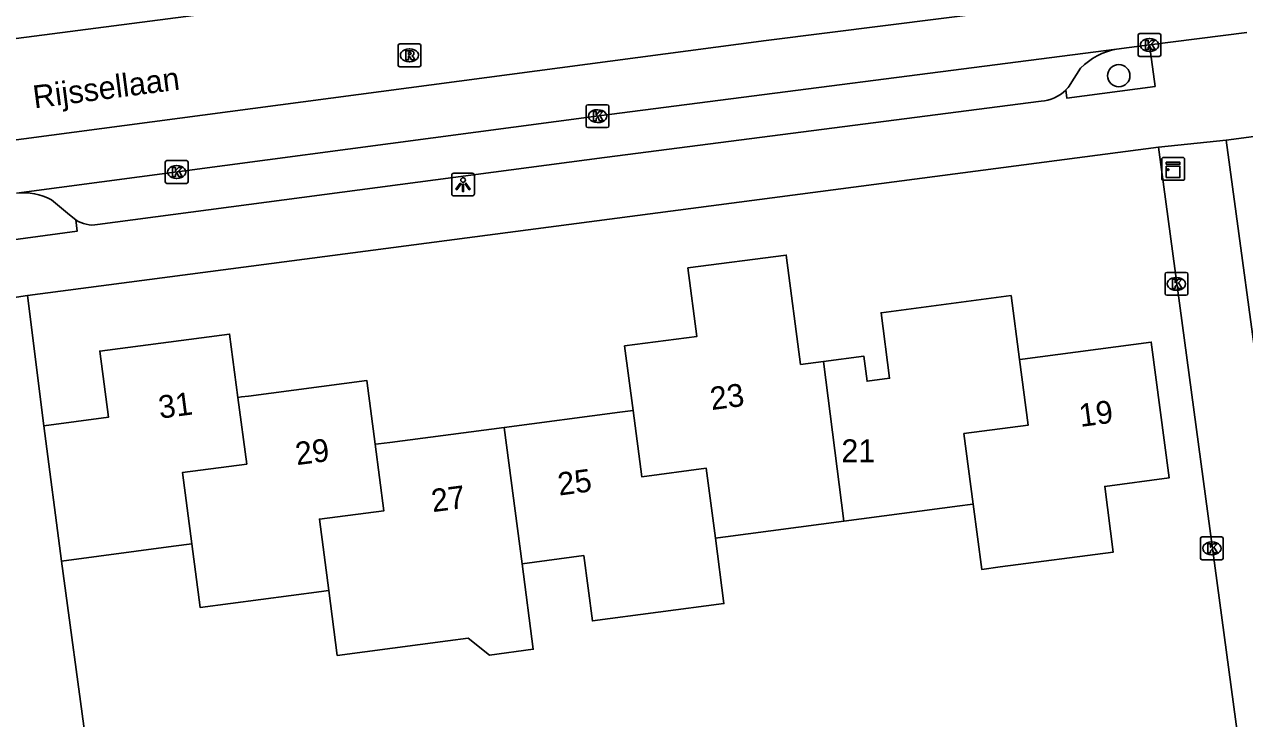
# Model space of a CAD drawing. Extents: x 158474 to 159560, y 388525 to 389605.
# Drawn here: x 159324.3 to 159377.8, y 389048.7 to 389079.1 of the extents above; entities that cross this region are included whole.
import ezdxf

# ---------------------------------------------------------------- set-up
doc = ezdxf.new("R2010")
doc.units = 0
for name, color, linetype in [('IMGEO_Boom', 7, 'Continuous'), ('IMGEO_Kast', 7, 'Continuous'), ('IMGEO_Kolk', 7, 'Continuous'), ('IMGEO_Lichtpunt', 7, 'Continuous'), ('IMGEO_Openbare_ruimte_label', 7, 'Continuous'), ('IMGEO_Pand', 7, 'Continuous'), ('IMGEO_Pand_nummerreeks', 7, 'Continuous'), ('IMGEO_Parkeervlak_open', 7, 'Continuous'), ('IMGEO_Rijbaan_lokaal_gesloten', 7, 'Continuous'), ('IMGEO_Rioolput', 7, 'Continuous'), ('IMGEO_Voetpad_open', 7, 'Continuous')]:
    doc.layers.add(name, color=color, linetype=linetype)

msp = doc.modelspace()

# ---------------------------------------------------------------- linework, layer by layer
at = {"layer": 'IMGEO_Boom'}
msp.add_circle((159372.293, 389076.82), 0.489, dxfattribs=at)
at = {"layer": 'IMGEO_Kast'}
for p, q in [((159374.176, 389072.314), (159374.176, 389073.155)), ((159374.176, 389073.155), (159374.176, 389072.314)), ((159374.251, 389073.239), (159375.092, 389073.239)), ((159375.092, 389073.239), (159374.251, 389073.239)), ((159375.176, 389073.164), (159375.176, 389072.323)), ((159375.176, 389072.323), (159375.176, 389073.164)), ((159375.101, 389072.239), (159374.26, 389072.239)), ((159374.26, 389072.239), (159375.101, 389072.239))]:
    msp.add_line(p, q, dxfattribs=at)
for points in [[(159374.371, 389073.029), (159374.971, 389073.029), (159374.971, 389072.944), (159374.371, 389072.944), (159374.371, 389073.029)], [(159374.371, 389072.854), (159374.971, 389072.854), (159374.971, 389072.365), (159374.371, 389072.365), (159374.371, 389072.854)]]:
    msp.add_lwpolyline(points, dxfattribs=at)
msp.add_circle((159374.455, 389072.703), 0.0377, dxfattribs=at)
for centre, start, end in [((159374.254, 389073.161), 92.4484, 184.2845), ((159374.254, 389073.161), 92.4484, 184.2845), ((159375.098, 389073.161), 2.4484, 94.2845), ((159375.098, 389073.161), 2.4484, 94.2845), ((159374.254, 389072.317), 182.4484, 274.2845), ((159374.254, 389072.317), 182.4484, 274.2845), ((159375.098, 389072.317), 272.4484, 4.2845), ((159375.098, 389072.317), 272.4484, 4.2845)]:
    msp.add_arc(centre, 0.0779, start, end, dxfattribs=at)
at = {"layer": 'IMGEO_Kolk'}
for p, q in [((159373.214, 389078.663), (159374.066, 389078.663)), ((159373.139, 389077.737), (159373.139, 389078.589)), ((159373.627, 389078.443), (159373.652, 389078.443)), ((159374.14, 389078.589), (159374.14, 389077.737)), ((159374.066, 389077.663), (159373.214, 389077.663)), ((159373.65, 389077.883), (159373.625, 389077.883)), ((159348.945, 389074.621), (159348.945, 389075.473)), ((159349.02, 389075.547), (159349.872, 389075.547)), ((159349.946, 389075.473), (159349.946, 389074.621)), ((159349.433, 389075.327), (159349.458, 389075.327)), ((159349.872, 389074.547), (159349.02, 389074.547)), ((159349.456, 389074.767), (159349.431, 389074.767)), ((159330.496, 389072.173), (159330.496, 389073.025)), ((159330.571, 389073.099), (159331.423, 389073.099)), ((159330.984, 389072.879), (159331.009, 389072.879)), ((159331.497, 389073.025), (159331.497, 389072.173)), ((159331.007, 389072.319), (159330.982, 389072.319)), ((159331.423, 389072.099), (159330.571, 389072.099)), ((159374.32, 389067.275), (159374.32, 389068.127)), ((159374.395, 389068.201), (159375.247, 389068.201)), ((159374.808, 389067.981), (159374.833, 389067.981)), ((159375.321, 389068.127), (159375.321, 389067.275)), ((159374.831, 389067.421), (159374.806, 389067.421)), ((159375.247, 389067.201), (159374.395, 389067.201)), ((159375.873, 389055.691), (159375.873, 389056.543)), ((159375.948, 389056.617), (159376.8, 389056.617)), ((159376.361, 389056.397), (159376.386, 389056.397)), ((159376.874, 389056.543), (159376.874, 389055.691)), ((159376.384, 389055.837), (159376.359, 389055.837)), ((159376.8, 389055.617), (159375.948, 389055.617))]:
    msp.add_line(p, q, dxfattribs=at)
for points in [[(159373.214, 389078.663), (159374.066, 389078.663)], [(159373.139, 389077.737), (159373.139, 389078.589)], [(159373.46, 389078.363), (159373.583, 389078.363), (159373.583, 389078.212), (159373.713, 389078.363), (159373.877, 389078.363), (159373.731, 389078.212), (159373.884, 389077.963), (159373.732, 389077.963), (159373.647, 389078.127), (159373.583, 389078.06), (159373.583, 389077.963), (159373.46, 389077.963), (159373.46, 389078.363)], [(159374.14, 389078.589), (159374.14, 389077.737)], [(159374.066, 389077.663), (159373.214, 389077.663)], [(159348.945, 389074.621), (159348.945, 389075.473)], [(159349.02, 389075.547), (159349.872, 389075.547)], [(159349.946, 389075.473), (159349.946, 389074.621)], [(159349.266, 389075.247), (159349.389, 389075.247), (159349.389, 389075.096), (159349.519, 389075.247), (159349.683, 389075.247), (159349.537, 389075.096), (159349.69, 389074.847), (159349.538, 389074.847), (159349.453, 389075.011), (159349.389, 389074.944), (159349.389, 389074.847), (159349.266, 389074.847), (159349.266, 389075.247)], [(159349.872, 389074.547), (159349.02, 389074.547)], [(159330.496, 389072.173), (159330.496, 389073.025)], [(159330.571, 389073.099), (159331.423, 389073.099)], [(159330.817, 389072.799), (159330.94, 389072.799), (159330.94, 389072.648), (159331.07, 389072.799), (159331.234, 389072.799), (159331.088, 389072.648), (159331.241, 389072.399), (159331.089, 389072.399), (159331.004, 389072.563), (159330.94, 389072.496), (159330.94, 389072.399), (159330.817, 389072.399), (159330.817, 389072.799)], [(159331.497, 389073.025), (159331.497, 389072.173)], [(159331.423, 389072.099), (159330.571, 389072.099)], [(159374.32, 389067.275), (159374.32, 389068.127)], [(159374.395, 389068.201), (159375.247, 389068.201)], [(159375.321, 389068.127), (159375.321, 389067.275)], [(159374.641, 389067.901), (159374.764, 389067.901), (159374.764, 389067.75), (159374.894, 389067.901), (159375.058, 389067.901), (159374.912, 389067.75), (159375.065, 389067.501), (159374.913, 389067.501), (159374.828, 389067.665), (159374.764, 389067.598), (159374.764, 389067.501), (159374.641, 389067.501), (159374.641, 389067.901)], [(159375.247, 389067.201), (159374.395, 389067.201)], [(159375.873, 389055.691), (159375.873, 389056.543)], [(159375.948, 389056.617), (159376.8, 389056.617)], [(159376.194, 389056.317), (159376.317, 389056.317), (159376.317, 389056.166), (159376.447, 389056.317), (159376.611, 389056.317), (159376.465, 389056.166), (159376.618, 389055.917), (159376.466, 389055.917), (159376.381, 389056.081), (159376.317, 389056.014), (159376.317, 389055.917), (159376.194, 389055.917), (159376.194, 389056.317)], [(159376.874, 389056.543), (159376.874, 389055.691)], [(159376.8, 389055.617), (159375.948, 389055.617)]]:
    msp.add_lwpolyline(points, dxfattribs=at)
for centre, start, end in [((159373.216, 389078.587), 91.552, 178.448), ((159373.216, 389078.587), 91.552, 178.448), ((159374.064, 389078.587), 1.552, 88.448), ((159374.064, 389078.587), 1.552, 88.448), ((159373.216, 389077.739), 181.552, 268.448), ((159373.216, 389077.739), 181.552, 268.448), ((159374.064, 389077.739), 271.552, 358.448), ((159374.064, 389077.739), 271.552, 358.448), ((159349.022, 389075.471), 91.552, 178.448), ((159349.022, 389075.471), 91.552, 178.448), ((159349.87, 389075.471), 1.552, 88.448), ((159349.87, 389075.471), 1.552, 88.448), ((159349.022, 389074.623), 181.552, 268.448), ((159349.022, 389074.623), 181.552, 268.448), ((159349.87, 389074.623), 271.552, 358.448), ((159349.87, 389074.623), 271.552, 358.448), ((159330.573, 389073.023), 91.552, 178.448), ((159330.573, 389073.023), 91.552, 178.448), ((159331.421, 389073.023), 1.552, 88.448), ((159331.421, 389073.023), 1.552, 88.448), ((159330.573, 389072.175), 181.552, 268.448), ((159330.573, 389072.175), 181.552, 268.448), ((159331.421, 389072.175), 271.552, 358.448), ((159331.421, 389072.175), 271.552, 358.448), ((159374.397, 389068.125), 91.552, 178.448), ((159374.397, 389068.125), 91.552, 178.448), ((159375.245, 389068.125), 1.552, 88.448), ((159375.245, 389068.125), 1.552, 88.448), ((159374.397, 389067.277), 181.552, 268.448), ((159374.397, 389067.277), 181.552, 268.448), ((159375.245, 389067.277), 271.552, 358.448), ((159375.245, 389067.277), 271.552, 358.448), ((159375.95, 389056.541), 91.552, 178.448), ((159375.95, 389056.541), 91.552, 178.448), ((159376.798, 389056.541), 1.552, 88.448), ((159376.798, 389056.541), 1.552, 88.448), ((159375.95, 389055.693), 181.552, 268.448), ((159375.95, 389055.693), 181.552, 268.448), ((159376.798, 389055.693), 271.552, 358.448), ((159376.798, 389055.693), 271.552, 358.448)]:
    msp.add_arc(centre, 0.0765, start, end, dxfattribs=at)
for centre, major_axis, ratio, start_param, end_param in [((159373.626, 389078.163), (-0.387, 0.002), 0.722429, 4.712389, 7.853982), ((159373.651, 389078.163), (-0.39, 0.002), 0.717154, 1.570796, 4.712389), ((159349.432, 389075.047), (-0.387, 0.002), 0.722429, 4.712389, 7.853982), ((159349.457, 389075.047), (-0.39, 0.002), 0.717154, 1.570796, 4.712389), ((159330.983, 389072.599), (-0.387, 0.002), 0.722429, 4.712389, 7.853982), ((159331.008, 389072.599), (-0.39, 0.002), 0.717154, 1.570796, 4.712389), ((159374.807, 389067.701), (-0.387, 0.002), 0.722429, 4.712389, 7.853982), ((159374.832, 389067.701), (-0.39, 0.002), 0.717154, 1.570796, 4.712389), ((159376.36, 389056.117), (-0.387, 0.002), 0.722429, 4.712389, 7.853982), ((159376.385, 389056.117), (-0.39, 0.002), 0.717154, 1.570796, 4.712389)]:
    msp.add_ellipse(centre, major_axis=major_axis, ratio=ratio, start_param=start_param, end_param=end_param, dxfattribs=at)
at = {"layer": 'IMGEO_Lichtpunt'}
for p, q in [((159343.052, 389072.453), (159343.052, 389071.646)), ((159343.052, 389072.453), (159343.052, 389071.646)), ((159343.954, 389072.548), (159343.146, 389072.548)), ((159343.954, 389072.548), (159343.146, 389072.548)), ((159344.048, 389071.646), (159344.048, 389072.453)), ((159344.048, 389071.646), (159344.048, 389072.453)), ((159343.146, 389071.552), (159343.954, 389071.552)), ((159343.146, 389071.552), (159343.954, 389071.552))]:
    msp.add_line(p, q, dxfattribs=at)
for points in [[(159343.426, 389072.117), (159343.465, 389072.089), (159343.277, 389071.827), (159343.239, 389071.854), (159343.426, 389072.117)], [(159343.528, 389072.069), (159343.575, 389072.069), (159343.575, 389071.747), (159343.528, 389071.747), (159343.528, 389072.069)], [(159343.638, 389072.089), (159343.676, 389072.116), (159343.863, 389071.854), (159343.824, 389071.826), (159343.638, 389072.089)]]:
    msp.add_lwpolyline(points, dxfattribs=at)
msp.add_circle((159343.551, 389072.251), 0.0994, dxfattribs=at)
for centre, start, end in [((159343.146, 389072.453), 90, 180), ((159343.146, 389072.453), 90, 180), ((159343.954, 389072.453), 0, 90), ((159343.954, 389072.453), 0, 90), ((159343.146, 389071.646), 180, 270), ((159343.146, 389071.646), 180, 270), ((159343.954, 389071.646), 270, 0), ((159343.954, 389071.646), 270, 360)]:
    msp.add_arc(centre, 0.0946, start, end, dxfattribs=at)
at = {"layer": 'IMGEO_Pand'}
for points in [[(159359.353, 389064.306), (159358.347, 389064.174), (159357.72, 389068.965), (159353.407, 389068.401), (159353.8, 389065.396), (159350.632, 389064.981), (159351.003, 389062.159)], [(159367.944, 389064.391), (159367.575, 389067.188), (159361.871, 389066.439), (159362.248, 389063.564), (159361.257, 389063.434), (159361.113, 389064.536), (159359.353, 389064.306)], [(159333.682, 389062.727), (159333.317, 389065.501), (159327.624, 389064.755), (159328.004, 389061.857), (159325.176, 389061.486)], [(159365.909, 389058.052), (159366.284, 389055.197), (159367.097, 389055.304), (159372.054, 389055.954), (159371.677, 389058.829), (159374.495, 389059.199), (159373.715, 389065.148), (159368.074, 389064.408), (159367.944, 389064.391)], [(159360.241, 389057.309), (159359.353, 389064.306)], [(159367.944, 389064.391), (159368.323, 389061.516), (159365.502, 389061.144), (159365.909, 389058.052)], [(159339.698, 389060.676), (159339.332, 389063.469), (159334.145, 389062.788), (159333.832, 389062.747), (159333.682, 389062.727)], [(159331.658, 389056.31), (159331.247, 389059.439), (159334.066, 389059.81), (159333.682, 389062.727)], [(159351.003, 389062.159), (159350.42, 389062.083), (159345.347, 389061.417)], [(159351.003, 389062.159), (159351.384, 389059.255), (159354.209, 389059.626), (159354.61, 389056.57)], [(159325.176, 389061.486), (159325.953, 389055.562)], [(159345.347, 389061.417), (159340.34, 389060.76), (159339.844, 389060.695), (159339.698, 389060.676)], [(159345.347, 389061.417), (159346.134, 389055.444)], [(159337.666, 389054.27), (159337.257, 389057.395), (159340.079, 389057.765), (159339.698, 389060.676)], [(159360.241, 389057.309), (159365.32, 389057.975), (159365.776, 389058.035), (159365.909, 389058.052)], [(159354.61, 389056.57), (159354.72, 389056.584), (159355.059, 389056.628), (159360.241, 389057.309)], [(159325.953, 389055.562), (159330.864, 389056.206), (159331.658, 389056.31)], [(159331.658, 389056.31), (159332.023, 389053.53), (159337.339, 389054.227), (159337.55, 389054.255), (159337.666, 389054.27)], [(159346.134, 389055.444), (159348.843, 389055.799), (159349.219, 389052.938), (159354.988, 389053.695), (159354.61, 389056.57)], [(159337.666, 389054.27), (159338.037, 389051.429), (159342.881, 389052.065), (159343.777, 389052.183), (159344.704, 389051.443), (159346.628, 389051.696), (159346.134, 389055.444)]]:
    msp.add_lwpolyline(points, dxfattribs=at)
at = {"layer": 'IMGEO_Parkeervlak_open'}
for points in [[(159370.618, 389077.148), (159370.159, 389076.427)], [(159326.571, 389070.5), (159326.304, 389070.725), (159325.515, 389071.389)]]:
    msp.add_lwpolyline(points, dxfattribs=at)
for centre, radius, start, end in [((159372.704, 389075.099), 2.924, 99.9693, 135.5149), ((159368.758, 389077.386), 1.698, 315.3591, 325.6102), ((159324.3, 389069.09), 2.6, 62.147, 97.1582)]:
    msp.add_arc(centre, radius, start, end, dxfattribs=at)
at = {"layer": 'IMGEO_Rijbaan_lokaal_gesloten'}
for points in [[(159400.63, 389083.682), (159392.747, 389082.881), (159356.839, 389078.367), (159310.832, 389072.27), (159256.702, 389064.963), (159248.545, 389063.862)], [(159228.98, 389071.135), (159229.973, 389070.213), (159231.939, 389069.124), (159233.867, 389068.411), (159235.659, 389068.122), (159237.567, 389067.949), (159251.185, 389069.223), (159261.301, 389070.285), (159262.964, 389070.46), (159267.148, 389071.036), (159274.487, 389072.007), (159290.234, 389074.059), (159312.897, 389077.011), (159340.073, 389080.552)], [(159373.643, 389078.165), (159377.9, 389078.713)], [(159373.643, 389078.165), (159372.198, 389077.979)], [(159323.976, 389071.67), (159349.508, 389075.057), (159372.198, 389077.979)]]:
    msp.add_lwpolyline(points, dxfattribs=at)
at = {"layer": 'IMGEO_Rioolput'}
for p, q in [((159340.701, 389077.287), (159340.701, 389078.139)), ((159340.776, 389078.213), (159341.628, 389078.213)), ((159341.702, 389078.139), (159341.702, 389077.287)), ((159341.189, 389077.993), (159341.214, 389077.993)), ((159341.628, 389077.213), (159340.776, 389077.213)), ((159341.212, 389077.433), (159341.187, 389077.433))]:
    msp.add_line(p, q, dxfattribs=at)
for points in [[(159340.701, 389077.287), (159340.701, 389078.139)], [(159340.776, 389078.213), (159341.628, 389078.213)], [(159341.702, 389078.139), (159341.702, 389077.287)], [(159341.29, 389077.911), (159341.038, 389077.913), (159341.038, 389077.513)], [(159341.038, 389077.513), (159341.162, 389077.513), (159341.162, 389077.675), (159341.173, 389077.675)], [(159341.216, 389077.832), (159341.162, 389077.832), (159341.162, 389077.751)], [(159341.162, 389077.751), (159341.214, 389077.751)], [(159341.22, 389077.646), (159341.291, 389077.513), (159341.431, 389077.513), (159341.366, 389077.639)], [(159341.628, 389077.213), (159340.776, 389077.213)]]:
    msp.add_lwpolyline(points, dxfattribs=at)
for centre, radius, start, end in [((159340.778, 389078.137), 0.0765, 91.552, 178.448), ((159340.778, 389078.137), 0.0765, 91.552, 178.448), ((159341.626, 389078.137), 0.0765, 1.552, 88.448), ((159341.626, 389078.137), 0.0765, 1.552, 88.448), ((159341.172, 389077.622), 0.0533, 26.0293, 88.6989), ((159341.198, 389077.94), 0.19, 274.7715, 282.9687), ((159341.222, 389077.736), 0.0964, 77.0061, 93.1865), ((159341.236, 389077.793), 0.0378, 276.6634, 79.6772), ((159341.289, 389077.801), 0.109, 350.3612, 89.416), ((159341.287, 389077.801), 0.112, 277.5842, 350.9817), ((159341.271, 389077.586), 0.108, 29.5134, 73.7905), ((159340.778, 389077.289), 0.0765, 181.552, 268.448), ((159340.778, 389077.289), 0.0765, 181.552, 268.448), ((159341.626, 389077.289), 0.0765, 271.552, 358.448), ((159341.626, 389077.289), 0.0765, 271.552, 358.448)]:
    msp.add_arc(centre, radius, start, end, dxfattribs=at)
for centre, major_axis, ratio, start_param, end_param in [((159341.188, 389077.713), (-0.387, 0.002), 0.722429, 4.712389, 7.853982), ((159341.213, 389077.713), (-0.39, 0.002), 0.717154, 1.570796, 4.712389)]:
    msp.add_ellipse(centre, major_axis=major_axis, ratio=ratio, start_param=start_param, end_param=end_param, dxfattribs=at)
at = {"layer": 'IMGEO_Voetpad_open'}
for points in [[(159369.966, 389076.193), (159370.013, 389075.838), (159373.885, 389076.353), (159373.643, 389078.165)], [(159377.006, 389074), (159389.35, 389075.628), (159396.908, 389076.453), (159413.128, 389077.801), (159421.377, 389078.441), (159423.333, 389078.537)], [(159327.53, 389070.295), (159349.745, 389073.243), (159368.886, 389075.707)], [(159374.029, 389073.695), (159377.006, 389074)], [(159377.006, 389074), (159378.716, 389061.415)], [(159324.451, 389067.191), (159374.029, 389073.695)], [(159377.539, 389047.657), (159374.029, 389073.695)], [(159320.95, 389071.268), (159321.23, 389069.273), (159326.638, 389070.015), (159326.571, 389070.5)], [(159321.256, 389066.717), (159324.451, 389067.191)], [(159324.451, 389067.191), (159325.176, 389061.486)], [(159325.953, 389055.562), (159328.144, 389039.385)]]:
    msp.add_lwpolyline(points, dxfattribs=at)
for centre, radius, start, end in [((159368.789, 389077.366), 1.662, 273.3594, 315.0961), ((159327.321, 389071.661), 1.382, 237.1522, 278.7154)]:
    msp.add_arc(centre, radius, start, end, dxfattribs=at)

# ---------------------------------------------------------------- texts
at = {"layer": 'IMGEO_Openbare_ruimte_label'}
msp.add_text('Rijssellaan', height=1, rotation=7.4092, dxfattribs=at).set_placement((159324.761, 389075.383))
at = {"layer": 'IMGEO_Pand_nummerreeks'}
for s, rotation, p in [('23', 7.4198, (159354.447, 389062.171)), ('31', 7.4656, (159330.265, 389061.793)), ('19', 7.4714, (159370.614, 389061.433)), ('29', 7.4771, (159336.262, 389059.758)), ('25', 7.4771, (159347.763, 389058.426)), ('27', 7.4771, (159342.222, 389057.699))]:
    msp.add_text(s, height=1, rotation=rotation, dxfattribs=at).set_placement(p)
msp.add_text('21', height=1, dxfattribs=at).set_placement((159360.132, 389059.89))

doc.saveas('drawing.dxf')
